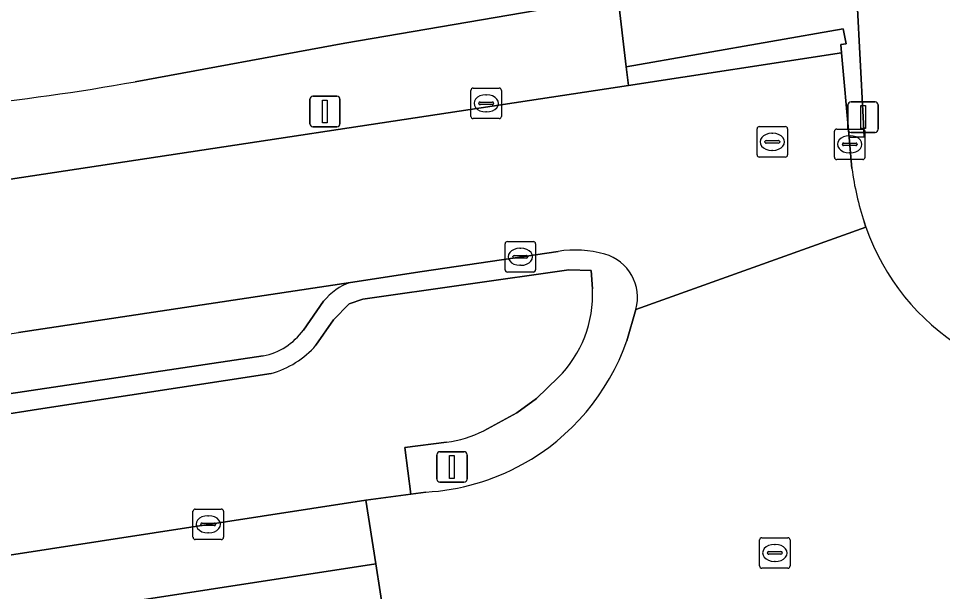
# Model space of a CAD drawing. Extents: x 162026 to 163502, y 387295 to 388169.
# Drawn here: x 162799.72 to 162830.01, y 387591.19 to 387609.96 of the extents above; entities that cross this region are included whole.
import ezdxf

# ---------------------------------------------------------------- set-up
doc = ezdxf.new("R2010")
doc.units = 0
for name, color, linetype in [('IMGEO_Berm_open', 7, 'Continuous'), ('IMGEO_Erf', 7, 'Continuous'), ('IMGEO_Groenvoorziening', 7, 'Continuous'), ('IMGEO_Kolk', 7, 'Continuous'), ('IMGEO_Lichtmast', 7, 'Continuous'), ('IMGEO_Parkeervlak_open', 7, 'Continuous'), ('IMGEO_Rijbaan_lokaal_gesloten', 7, 'Continuous'), ('IMGEO_Rijbaan_lokaal_open', 7, 'Continuous'), ('IMGEO_Rioolput', 7, 'Continuous'), ('IMGEO_Voetpad_open', 7, 'Continuous')]:
    doc.layers.add(name, color=color, linetype=linetype)

msp = doc.modelspace()

# ---------------------------------------------------------------- linework, layer by layer
at = {"layer": 'IMGEO_Berm_open'}
for points in [[(162817.408, 387602.333), (162812.957, 387601.675), (162810.607, 387601.315)], [(162809.473, 387599.259), (162810.045, 387600.087), (162810.557, 387600.616), (162811.005, 387600.764), (162817.758, 387601.728), (162818.489, 387601.705), (162818.531, 387601.101)], [(162809.725, 387600.696), (162809.059, 387599.751)], [(162819.66, 387599.404), (162819.953, 387600.429)], [(162807.744, 387598.909), (162797.279, 387597.344)], [(162798.977, 387596.946), (162800.381, 387597.161), (162808.007, 387598.327)], [(162817.409, 387598.201), (162816.705, 387597.512), (162816.058, 387597.039), (162814.97, 387596.455)], [(162813.752, 387596.078), (162812.383, 387595.902), (162812.578, 387594.378), (162813.078, 387594.446)]]:
    msp.add_lwpolyline(points, dxfattribs=at)
for centre, radius, start, end in [((162817.955, 387598.623), 3.75, 74.8039, 98.3885), ((162818.534, 387600.825), 1.474, 344.4109, 74.0733), ((162811.17, 387599.575), 1.829, 107.9263, 142.1972), ((162814.731, 387600.904), 3.805, 314.7324, 2.9651), ((162807.323, 387601.015), 2.148, 281.315, 323.9482), ((162812.653, 387601.854), 7.423, 298.9162, 340.7305), ((162807.135, 387601.318), 3.116, 286.2584, 318.6334), ((162813.215, 387599.97), 3.929, 277.8598, 296.5373), ((162812.663, 387601.844), 7.41, 273.2101, 298.8815)]:
    msp.add_arc(centre, radius, start, end, dxfattribs=at)
at = {"layer": 'IMGEO_Erf'}
msp.add_lwpolyline([(162803.546, 387607.89), (162810.419, 387609.153), (162817.14, 387610.296), (162818.241, 387651.182)], dxfattribs=at)
msp.add_arc((162790.693, 387678.916), 72.179, 271.19257, 280.2576, dxfattribs=at)
at = {"layer": 'IMGEO_Groenvoorziening'}
for points in [[(162827.07, 387612.41), (162827.096, 387612.051), (162827.211, 387610.487), (162827.403, 387606.731), (162827.44, 387606.089), (162826.945, 387606.061), (162827.036, 387605.046)], [(162827.44, 387603.295), (162827.498, 387603.126)], [(162818.531, 387601.101), (162818.489, 387601.705), (162817.758, 387601.728), (162811.005, 387600.764), (162810.557, 387600.616), (162810.045, 387600.087), (162809.473, 387599.259)], [(162781.064, 387596.643), (162766.107, 387598.314), (162766.076, 387587.239), (162811.107, 387594.178), (162812.578, 387594.378), (162812.383, 387595.902), (162813.752, 387596.078)], [(162808.007, 387598.327), (162800.381, 387597.161), (162798.977, 387596.946)], [(162814.97, 387596.455), (162816.058, 387597.039), (162816.705, 387597.512), (162817.409, 387598.201)]]:
    msp.add_lwpolyline(points, dxfattribs=at)
for centre, radius, start, end in [((162836.514, 387606.311), 9.562, 187.6003, 198.3841), ((162834.699, 387605.644), 7.629, 199.2739, 276.9185), ((162814.731, 387600.904), 3.805, 314.7324, 2.9651), ((162807.135, 387601.318), 3.116, 286.2584, 318.6334), ((162813.215, 387599.97), 3.929, 277.8598, 296.5373)]:
    msp.add_arc(centre, radius, start, end, dxfattribs=at)
at = {"layer": 'IMGEO_Kolk'}
for p, q in [((162814.552, 387606.755), (162814.552, 387607.607)), ((162814.627, 387607.681), (162815.479, 387607.681)), ((162815.553, 387607.607), (162815.553, 387606.755)), ((162815.04, 387607.461), (162815.065, 387607.461)), ((162814.811, 387607.175), (162814.811, 387607.187)), ((162815.249, 387607.138), (162814.851, 387607.138)), ((162814.854, 387607.224), (162815.252, 387607.224)), ((162815.295, 387607.187), (162815.295, 387607.175)), ((162815.479, 387606.681), (162814.627, 387606.681)), ((162815.063, 387606.901), (162815.038, 387606.901)), ((162826.539, 387606.339), (162827.391, 387606.339)), ((162826.464, 387605.413), (162826.464, 387606.265)), ((162826.952, 387606.119), (162826.977, 387606.119)), ((162827.465, 387606.265), (162827.465, 387605.413)), ((162826.723, 387605.833), (162826.723, 387605.845)), ((162827.161, 387605.796), (162826.763, 387605.796)), ((162826.766, 387605.882), (162827.164, 387605.882)), ((162827.207, 387605.845), (162827.207, 387605.833)), ((162826.975, 387605.559), (162826.95, 387605.559)), ((162827.391, 387605.339), (162826.539, 387605.339)), ((162815.67, 387601.729), (162815.67, 387602.581)), ((162815.745, 387602.655), (162816.597, 387602.655)), ((162816.158, 387602.435), (162816.183, 387602.435)), ((162816.671, 387602.581), (162816.671, 387601.729)), ((162815.929, 387602.149), (162815.929, 387602.161)), ((162816.367, 387602.112), (162815.969, 387602.112)), ((162815.972, 387602.198), (162816.37, 387602.198)), ((162816.413, 387602.161), (162816.413, 387602.149)), ((162816.181, 387601.875), (162816.156, 387601.875)), ((162816.597, 387601.655), (162815.745, 387601.655)), ((162805.443, 387592.964), (162805.443, 387593.816)), ((162805.518, 387593.89), (162806.37, 387593.89)), ((162805.931, 387593.67), (162805.956, 387593.67)), ((162806.444, 387593.816), (162806.444, 387592.964)), ((162805.702, 387593.384), (162805.702, 387593.396)), ((162806.14, 387593.347), (162805.742, 387593.347)), ((162805.745, 387593.433), (162806.143, 387593.433)), ((162806.186, 387593.396), (162806.186, 387593.384)), ((162805.954, 387593.11), (162805.929, 387593.11)), ((162806.37, 387592.89), (162805.518, 387592.89))]:
    msp.add_line(p, q, dxfattribs=at)
for points in [[(162814.552, 387606.755), (162814.552, 387607.607)], [(162814.627, 387607.681), (162815.479, 387607.681)], [(162815.553, 387607.607), (162815.553, 387606.755)], [(162815.479, 387606.681), (162814.627, 387606.681)], [(162826.539, 387606.339), (162827.391, 387606.339)], [(162826.464, 387605.413), (162826.464, 387606.265)], [(162827.465, 387606.265), (162827.465, 387605.413)], [(162827.391, 387605.339), (162826.539, 387605.339)], [(162815.67, 387601.729), (162815.67, 387602.581)], [(162815.745, 387602.655), (162816.597, 387602.655)], [(162816.671, 387602.581), (162816.671, 387601.729)], [(162816.597, 387601.655), (162815.745, 387601.655)], [(162805.443, 387592.964), (162805.443, 387593.816)], [(162805.518, 387593.89), (162806.37, 387593.89)], [(162806.444, 387593.816), (162806.444, 387592.964)], [(162806.37, 387592.89), (162805.518, 387592.89)]]:
    msp.add_lwpolyline(points, dxfattribs=at)
for centre, radius, start, end in [((162814.629, 387607.605), 0.0765, 91.552, 178.448), ((162814.629, 387607.605), 0.0765, 91.552, 178.448), ((162815.477, 387607.605), 0.0765, 1.552, 88.448), ((162815.477, 387607.605), 0.0765, 1.552, 88.448), ((162814.851, 387607.184), 0.0403, 85.8775, 175.7526), ((162814.848, 387607.174), 0.0366, 178.938, 274.7102), ((162815.252, 387607.181), 0.043, 264.8664, 352.4533), ((162815.256, 387607.186), 0.0386, 1.7309, 96.639), ((162814.629, 387606.757), 0.0765, 181.552, 268.448), ((162814.629, 387606.757), 0.0765, 181.552, 268.448), ((162815.477, 387606.757), 0.0765, 271.552, 358.448), ((162815.477, 387606.757), 0.0765, 271.552, 358.448), ((162826.541, 387606.263), 0.0765, 91.552, 178.448), ((162826.541, 387606.263), 0.0765, 91.552, 178.448), ((162827.389, 387606.263), 0.0765, 1.552, 88.448), ((162827.389, 387606.263), 0.0765, 1.552, 88.448), ((162826.763, 387605.842), 0.0403, 85.8775, 175.7526), ((162826.76, 387605.832), 0.0366, 178.938, 274.7102), ((162827.164, 387605.839), 0.043, 264.8664, 352.4533), ((162827.168, 387605.844), 0.0386, 1.7309, 96.639), ((162826.541, 387605.415), 0.0765, 181.552, 268.448), ((162826.541, 387605.415), 0.0765, 181.552, 268.448), ((162827.389, 387605.415), 0.0765, 271.552, 358.448), ((162827.389, 387605.415), 0.0765, 271.552, 358.448), ((162815.747, 387602.579), 0.0765, 91.552, 178.448), ((162815.747, 387602.579), 0.0765, 91.552, 178.448), ((162816.595, 387602.579), 0.0765, 1.552, 88.448), ((162816.595, 387602.579), 0.0765, 1.552, 88.448), ((162815.969, 387602.158), 0.0403, 85.8775, 175.7526), ((162815.966, 387602.148), 0.0366, 178.938, 274.7102), ((162816.37, 387602.155), 0.043, 264.8664, 352.4533), ((162816.374, 387602.16), 0.0386, 1.7309, 96.639), ((162815.747, 387601.731), 0.0765, 181.552, 268.448), ((162815.747, 387601.731), 0.0765, 181.552, 268.448), ((162816.595, 387601.731), 0.0765, 271.552, 358.448), ((162816.595, 387601.731), 0.0765, 271.552, 358.448), ((162805.52, 387593.814), 0.0765, 91.552, 178.448), ((162805.52, 387593.814), 0.0765, 91.552, 178.448), ((162806.368, 387593.814), 0.0765, 1.552, 88.448), ((162806.368, 387593.814), 0.0765, 1.552, 88.448), ((162805.742, 387593.393), 0.0403, 85.8775, 175.7526), ((162805.739, 387593.383), 0.0366, 178.938, 274.7102), ((162806.143, 387593.39), 0.043, 264.8664, 352.4533), ((162806.147, 387593.395), 0.0386, 1.7309, 96.639), ((162805.52, 387592.966), 0.0765, 181.552, 268.448), ((162805.52, 387592.966), 0.0765, 181.552, 268.448), ((162806.368, 387592.966), 0.0765, 271.552, 358.448), ((162806.368, 387592.966), 0.0765, 271.552, 358.448)]:
    msp.add_arc(centre, radius, start, end, dxfattribs=at)
for centre, major_axis, ratio, start_param, end_param in [((162815.039, 387607.181), (-0.387, 0.002), 0.722429, 4.712389, 7.853982), ((162815.064, 387607.181), (-0.39, 0.002), 0.717154, 1.570796, 4.712389), ((162826.951, 387605.839), (-0.387, 0.002), 0.722429, 4.712389, 7.853982), ((162826.976, 387605.839), (-0.39, 0.002), 0.717154, 1.570796, 4.712389), ((162816.157, 387602.155), (-0.387, 0.002), 0.722429, 4.712389, 7.853982), ((162816.182, 387602.155), (-0.39, 0.002), 0.717154, 1.570796, 4.712389), ((162805.93, 387593.39), (-0.387, 0.002), 0.722429, 4.712389, 7.853982), ((162805.955, 387593.39), (-0.39, 0.002), 0.717154, 1.570796, 4.712389)]:
    msp.add_ellipse(centre, major_axis=major_axis, ratio=ratio, start_param=start_param, end_param=end_param, dxfattribs=at)
at = {"layer": 'IMGEO_Lichtmast'}
for p, q in [((162809.27, 387606.515), (162809.27, 387607.315)), ((162809.27, 387607.315), (162809.27, 387606.515)), ((162809.37, 387607.415), (162810.16, 387607.415)), ((162810.16, 387607.415), (162809.37, 387607.415)), ((162810.26, 387607.315), (162810.26, 387606.515)), ((162810.26, 387606.515), (162810.26, 387607.315)), ((162826.908, 387606.331), (162826.908, 387607.131)), ((162826.908, 387607.131), (162826.908, 387606.331)), ((162827.008, 387607.231), (162827.798, 387607.231)), ((162827.798, 387607.231), (162827.008, 387607.231)), ((162827.898, 387607.131), (162827.898, 387606.331)), ((162827.898, 387606.331), (162827.898, 387607.131)), ((162810.16, 387606.415), (162809.37, 387606.415)), ((162809.37, 387606.415), (162810.16, 387606.415)), ((162827.798, 387606.231), (162827.008, 387606.231)), ((162827.008, 387606.231), (162827.798, 387606.231)), ((162813.534, 387595.77), (162814.324, 387595.77)), ((162814.324, 387595.77), (162813.534, 387595.77)), ((162813.434, 387594.87), (162813.434, 387595.67)), ((162813.434, 387595.67), (162813.434, 387594.87)), ((162814.424, 387595.67), (162814.424, 387594.87)), ((162814.424, 387594.87), (162814.424, 387595.67)), ((162814.324, 387594.77), (162813.534, 387594.77)), ((162813.534, 387594.77), (162814.324, 387594.77))]:
    msp.add_line(p, q, dxfattribs=at)
for points in [[(162809.69, 387607.29), (162809.84, 387607.29), (162809.84, 387606.54), (162809.69, 387606.54), (162809.69, 387607.29)], [(162827.328, 387607.106), (162827.478, 387607.106), (162827.478, 387606.356), (162827.328, 387606.356), (162827.328, 387607.106)], [(162813.854, 387595.645), (162814.004, 387595.645), (162814.004, 387594.895), (162813.854, 387594.895), (162813.854, 387595.645)]]:
    msp.add_lwpolyline(points, dxfattribs=at)
for centre, start, end in [((162809.37, 387607.315), 90, 180), ((162809.37, 387607.315), 90, 180), ((162810.16, 387607.315), 0, 90), ((162810.16, 387607.315), 360, 90), ((162827.008, 387607.131), 90, 180), ((162827.008, 387607.131), 90, 180), ((162827.798, 387607.131), 0, 90), ((162827.798, 387607.131), 360, 90), ((162809.37, 387606.515), 180, 270), ((162809.37, 387606.515), 180, 270), ((162810.16, 387606.515), 270, 0), ((162810.16, 387606.515), 270, 0), ((162827.008, 387606.331), 180, 270), ((162827.008, 387606.331), 180, 270), ((162827.798, 387606.331), 270, 0), ((162827.798, 387606.331), 270, 0), ((162813.534, 387595.67), 90, 180), ((162813.534, 387595.67), 90, 180), ((162814.324, 387595.67), 0, 90), ((162814.324, 387595.67), 360, 90), ((162813.534, 387594.87), 180, 270), ((162813.534, 387594.87), 180, 270), ((162814.324, 387594.87), 270, 0), ((162814.324, 387594.87), 270, 0)]:
    msp.add_arc(centre, 0.1, start, end, dxfattribs=at)
at = {"layer": 'IMGEO_Parkeervlak_open'}
for points in [[(162810.607, 387601.315), (162799.724, 387599.674)], [(162809.059, 387599.751), (162809.725, 387600.696)], [(162797.279, 387597.344), (162807.744, 387598.909)]]:
    msp.add_lwpolyline(points, dxfattribs=at)
for centre, radius, start, end in [((162811.17, 387599.575), 1.829, 107.9263, 142.1972), ((162807.323, 387601.015), 2.148, 281.315, 323.9482), ((162787.363, 387681.705), 82.957, 274.55553, 278.56917)]:
    msp.add_arc(centre, radius, start, end, dxfattribs=at)
at = {"layer": 'IMGEO_Rijbaan_lokaal_gesloten'}
for points in [[(162811.43, 387592.098), (162811.107, 387594.178), (162766.076, 387587.239), (162679.413, 387573.886), (162679.768, 387571.83)], [(162811.858, 387589.349), (162811.43, 387592.098), (162679.768, 387571.83), (162680.257, 387568.993)]]:
    msp.add_lwpolyline(points, close=True, dxfattribs=at)
at = {"layer": 'IMGEO_Rijbaan_lokaal_open'}
for points in [[(162827.036, 387605.046), (162826.945, 387606.061), (162826.695, 387608.838), (162819.712, 387607.771), (162799.096, 387604.646)], [(162827.498, 387603.126), (162819.953, 387600.429), (162819.66, 387599.404)], [(162819.953, 387600.429), (162827.498, 387603.126), (162827.44, 387603.295)], [(162799.724, 387599.674), (162810.607, 387601.315), (162812.957, 387601.675), (162817.408, 387602.333)], [(162813.078, 387594.446), (162812.578, 387594.378), (162811.107, 387594.178), (162811.43, 387592.098), (162811.858, 387589.349), (162812.185, 387587.243), (162813.365, 387587.42)]]:
    msp.add_lwpolyline(points, dxfattribs=at)
for centre, radius, start, end in [((162836.514, 387606.311), 9.562, 187.6003, 198.3841), ((162834.699, 387605.644), 7.629, 199.2739, 276.9185), ((162817.955, 387598.623), 3.75, 74.8039, 98.3885), ((162818.534, 387600.825), 1.474, 344.4109, 74.0733), ((162787.363, 387681.705), 82.957, 274.55553, 278.56917), ((162812.653, 387601.854), 7.423, 298.9162, 340.7305), ((162812.663, 387601.844), 7.41, 273.2101, 298.8815)]:
    msp.add_arc(centre, radius, start, end, dxfattribs=at)
at = {"layer": 'IMGEO_Rioolput'}
for p, q in [((162823.927, 387605.494), (162823.927, 387606.346)), ((162824.002, 387606.42), (162824.854, 387606.42)), ((162824.928, 387606.346), (162824.928, 387605.494)), ((162824.415, 387606.2), (162824.44, 387606.2)), ((162824.186, 387605.914), (162824.186, 387605.926)), ((162824.624, 387605.877), (162824.226, 387605.877)), ((162824.229, 387605.963), (162824.627, 387605.963)), ((162824.67, 387605.926), (162824.67, 387605.914)), ((162824.438, 387605.64), (162824.413, 387605.64)), ((162824.854, 387605.42), (162824.002, 387605.42)), ((162824.011, 387592.026), (162824.011, 387592.878)), ((162824.086, 387592.952), (162824.938, 387592.952)), ((162824.499, 387592.732), (162824.524, 387592.732)), ((162825.012, 387592.878), (162825.012, 387592.026)), ((162824.27, 387592.446), (162824.27, 387592.458)), ((162824.708, 387592.409), (162824.31, 387592.409)), ((162824.313, 387592.495), (162824.711, 387592.495)), ((162824.754, 387592.458), (162824.754, 387592.446)), ((162824.522, 387592.172), (162824.497, 387592.172)), ((162824.938, 387591.952), (162824.086, 387591.952))]:
    msp.add_line(p, q, dxfattribs=at)
for points in [[(162823.927, 387605.494), (162823.927, 387606.346)], [(162824.002, 387606.42), (162824.854, 387606.42)], [(162824.928, 387606.346), (162824.928, 387605.494)], [(162824.854, 387605.42), (162824.002, 387605.42)], [(162824.011, 387592.026), (162824.011, 387592.878)], [(162824.086, 387592.952), (162824.938, 387592.952)], [(162825.012, 387592.878), (162825.012, 387592.026)], [(162824.938, 387591.952), (162824.086, 387591.952)]]:
    msp.add_lwpolyline(points, dxfattribs=at)
for centre, radius, start, end in [((162824.004, 387606.344), 0.0765, 91.552, 178.448), ((162824.004, 387606.344), 0.0765, 91.552, 178.448), ((162824.852, 387606.344), 0.0765, 1.552, 88.448), ((162824.852, 387606.344), 0.0765, 1.552, 88.448), ((162824.226, 387605.923), 0.0403, 85.8775, 175.7526), ((162824.223, 387605.913), 0.0366, 178.938, 274.7102), ((162824.627, 387605.92), 0.043, 264.8664, 352.4533), ((162824.631, 387605.925), 0.0386, 1.7309, 96.639), ((162824.004, 387605.496), 0.0765, 181.552, 268.448), ((162824.004, 387605.496), 0.0765, 181.552, 268.448), ((162824.852, 387605.496), 0.0765, 271.552, 358.448), ((162824.852, 387605.496), 0.0765, 271.552, 358.448), ((162824.088, 387592.876), 0.0765, 91.552, 178.448), ((162824.088, 387592.876), 0.0765, 91.552, 178.448), ((162824.936, 387592.876), 0.0765, 1.552, 88.448), ((162824.936, 387592.876), 0.0765, 1.552, 88.448), ((162824.31, 387592.455), 0.0403, 85.8775, 175.7526), ((162824.307, 387592.445), 0.0366, 178.938, 274.7102), ((162824.711, 387592.452), 0.043, 264.8664, 352.4533), ((162824.715, 387592.457), 0.0386, 1.7309, 96.639), ((162824.088, 387592.028), 0.0765, 181.552, 268.448), ((162824.088, 387592.028), 0.0765, 181.552, 268.448), ((162824.936, 387592.028), 0.0765, 271.552, 358.448), ((162824.936, 387592.028), 0.0765, 271.552, 358.448)]:
    msp.add_arc(centre, radius, start, end, dxfattribs=at)
for centre, major_axis, ratio, start_param, end_param in [((162824.414, 387605.92), (-0.387, 0.002), 0.722429, 4.712389, 7.853982), ((162824.439, 387605.92), (-0.39, 0.002), 0.717154, 1.570796, 4.712389), ((162824.498, 387592.452), (-0.387, 0.002), 0.722429, 4.712389, 7.853982), ((162824.523, 387592.452), (-0.39, 0.002), 0.717154, 1.570796, 4.712389)]:
    msp.add_ellipse(centre, major_axis=major_axis, ratio=ratio, start_param=start_param, end_param=end_param, dxfattribs=at)
at = {"layer": 'IMGEO_Voetpad_open'}
for points in [[(162827.211, 387610.487), (162827.096, 387612.051), (162826.415, 387611.913), (162819.367, 387610.717), (162819.635, 387608.381), (162826.754, 387609.626), (162826.843, 387609.134), (162826.671, 387609.104), (162826.695, 387608.838), (162826.945, 387606.061), (162827.44, 387606.089), (162827.403, 387606.731)], [(162826.695, 387608.838), (162826.671, 387609.104), (162826.843, 387609.134), (162826.754, 387609.626), (162819.635, 387608.381), (162819.712, 387607.771)]]:
    msp.add_lwpolyline(points, close=True, dxfattribs=at)
msp.add_lwpolyline([(162799.096, 387604.646), (162819.712, 387607.771), (162819.635, 387608.381), (162819.367, 387610.717), (162817.14, 387610.296), (162810.419, 387609.153), (162803.546, 387607.89)], dxfattribs=at)
msp.add_arc((162790.693, 387678.916), 72.179, 271.19257, 280.2576, dxfattribs=at)

doc.saveas('drawing.dxf')
